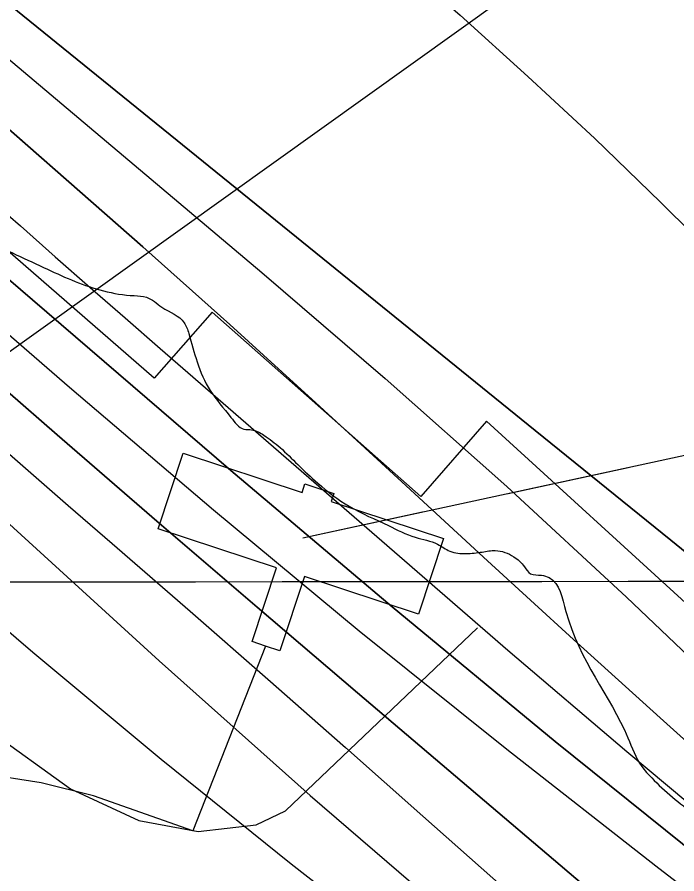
# Model space of a CAD drawing. Extents: x 3297772 to 3335630, y 634068 to 659439.
# Drawn here: x 3315435.2 to 3315748.6, y 648410.3 to 648817.2 of the extents above; entities that cross this region are included whole.
import ezdxf

# ---------------------------------------------------------------- set-up
doc = ezdxf.new("R2010")
doc.units = 0
for name, color, linetype in [('V-CHAN-DOCK', 7, 'Continuous'), ('V-GRID-MAJR', 7, 'Continuous'), ('V-RIVR-EDGE', 7, 'Continuous'), ('V-RIVR-FERY', 7, 'Continuous'), ('V-RIVR-RANG', 7, 'Continuous'), ('V-ROAD-CNTR', 7, 'Continuous'), ('V-RRAP-RVMT', 7, 'Continuous'), ('V-TOPO-DPTH', 7, 'Continuous'), ('V-TOPO-MAJR', 7, 'Continuous'), ('V-TOPO-MINR', 7, 'Continuous'), ('V-TOPO-WATR', 7, 'Continuous')]:
    doc.layers.add(name, color=color, linetype=linetype)

msp = doc.modelspace()

# ---------------------------------------------------------------- linework, layer by layer
at = {"layer": 'V-CHAN-DOCK'}
msp.add_lwpolyline([(3315558.469, 648555.533), (3315502.1750000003, 648574.125), (3315514.041, 648610.057), (3315570.591, 648591.38), (3315571.938, 648595.457), (3315585.67, 648590.9230000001), (3315584.409, 648587.103), (3315637.833, 648569.46), (3315625.9790000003, 648533.567), (3315571.723, 648551.487), (3315560.066, 648516.185), (3315553.154, 648518.463), (3315546.852, 648520.623), (3315558.469, 648555.533)], dxfattribs=at)
at = {"layer": 'V-GRID-MAJR'}
msp.add_spline([(3301875.511, 648538.54), (3307136.054, 648541.983), (3312396.597, 648546.191), (3317657.139, 648551.165), (3322917.681, 648556.903), (3328178.222, 648563.407), (3333438.761, 648570.676), (3333438.762, 648570.676)], degree=3, dxfattribs=at)
at = {"layer": 'V-RIVR-EDGE'}
msp.add_spline([(3314761.96448585, 649274.130060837), (3314790.411133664, 649247.3746582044), (3314813.7500724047, 649224.652922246), (3314842.1940085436, 649196.8008799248), (3314862.2484515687, 649176.2805583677), (3314886.6804144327, 649152.0939244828), (3314900.1712893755, 649138.1697111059), (3314917.6795609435, 649122.7733686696), (3314932.6299104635, 649107.7489000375), (3314956.322645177, 649080.2741548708), (3314980.0289382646, 649058.2826081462), (3315004.467228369, 649036.654800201), (3315016.497724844, 649023.4652955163), (3315033.989726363, 649001.4891149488), (3315053.679526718, 648981.3352438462), (3315075.9164024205, 648956.4229401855), (3315089.0444424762, 648943.5962703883), (3315090.4957820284, 648939.2060960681), (3315095.228905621, 648931.5178676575), (3315116.0162495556, 648911.7268314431), (3315165.624826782, 648868.8349543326), (3315188.6117773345, 648851.5973207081), (3315212.702598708, 648837.2813479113), (3315236.052384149, 648818.9461707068), (3315259.0321035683, 648798.7841645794), (3315272.165566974, 648788.150774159), (3315288.955399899, 648777.8738913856), (3315298.453283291, 648775.2915642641), (3315308.313097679, 648771.2461469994), (3315320.359864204, 648764.6364804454), (3315332.0365647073, 648756.1999849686), (3315345.5446135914, 648749.2211562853), (3315365.989008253, 648738.5696880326), (3315396.287793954, 648721.6795231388), (3315420.0221076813, 648711.019919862), (3315449.5979352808, 648697.4214818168), (3315476.257525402, 648687.1201939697), (3315490.873964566, 648684.8907589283), (3315496.7209017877, 648684.1452035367), (3315504.0200824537, 648679.3750203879), (3315514.6028549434, 648672.0378762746), (3315516.783479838, 648666.9148010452), (3315520.7710480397, 648653.379635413), (3315526.951895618, 648639.8390464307), (3315536.790016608, 648627.0205116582), (3315542.9907498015, 648621.5219470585), (3315546.6453115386, 648621.1473615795), (3315552.4877293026, 648618.5740733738), (3315560.149744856, 648612.7063466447), (3315568.537430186, 648604.6435327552), (3315578.019947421, 648595.8469140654), (3315592.980239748, 648584.8434576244), (3315611.6005171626, 648575.6586950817), (3315624.381088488, 648570.1438604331), (3315634.973803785, 648566.8277285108), (3315640.814413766, 648563.5233471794), (3315648.4881799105, 648562.4077257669), (3315656.1664655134, 648563.119837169), (3315662.382564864, 648563.8355641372), (3315671.14845124, 648560.889498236), (3315676.254352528, 648556.1247384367), (3315679.170590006, 648552.827588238), (3315684.286434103, 648552.08384063), (3315687.939188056, 648550.9781620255), (3315695.9414412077, 648534.8742276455), (3315725.4024745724, 648474.8513761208), (3315731.9488687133, 648461.3098832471), (3315736.6874156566, 648455.8149342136), (3315746.5345755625, 648446.6518650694), (3315756.7490898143, 648438.218985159), (3315765.491475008, 648425.7687086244), (3315772.760827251, 648408.9354889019), (3315789.524447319, 648388.057755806), (3315803.7229142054, 648364.6275240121), (3315814.279473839, 648346.6895295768), (3315829.9527814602, 648328.3733340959), (3315850.7374137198, 648307.4856581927), (3315869.69160149, 648285.5058620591), (3315901.781060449, 648253.623768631), (3315937.5205616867, 648219.53935691), (3315960.4903382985, 648195.3563385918), (3315980.91213567, 648175.5662062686), (3315989.3142832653, 648173.3521373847), (3316000.626341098, 648165.2820923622), (3316008.6511915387, 648158.3168220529), (3316031.6372382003, 648140.7136418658), (3316054.6259965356, 648124.2071013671), (3316085.2858093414, 648105.4882997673), (3316118.495409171, 648083.1077052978), (3316140.027404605, 648068.7980597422), (3316157.190919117, 648061.8101921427), (3316170.337940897, 648056.6600001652), (3316187.1241582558, 648044.9209311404), (3316195.522690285, 648041.2446760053), (3316205.384312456, 648037.9303518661), (3316215.242319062, 648033.153841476), (3316238.6065667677, 648020.6674092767), (3316243.7142758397, 648016.6337426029), (3316255.0236219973, 648007.4670578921), (3316268.8963135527, 648000.121778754), (3316287.8758102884, 647988.3772863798), (3316303.580754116, 647982.8552205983), (3316316.7295836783, 647978.4361217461), (3316339.3726810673, 647969.9725095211), (3316356.1688412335, 647962.2544526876), (3316375.515692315, 647951.2401495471), (3316396.319306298, 647938.0289514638), (3316428.44401703, 647920.4031739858), (3316474.0659299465, 647891.4120090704), (3316489.396288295, 647882.235381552), (3316507.651923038, 647873.4170694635), (3316517.5081218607, 647867.9094659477), (3316537.95161263, 647856.8924511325), (3316563.5055241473, 647842.9384093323), (3316578.832266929, 647832.2995955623), (3316609.4956953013, 647815.0429802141), (3316632.859039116, 647802.1910014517), (3316646.721787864, 647790.8247101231), (3316669.340480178, 647772.4913407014), (3316682.109300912, 647762.2244007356), (3316696.3484429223, 647755.2437642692), (3316758.7547654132, 647713.7824372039), (3316797.8122063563, 647691.0218339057), (3316819.709748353, 647676.7112844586), (3316836.8633200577, 647665.7024046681), (3316864.97334584, 647650.6453959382), (3316895.638581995, 647634.1198737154), (3316912.4266071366, 647623.1118978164), (3316940.8985639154, 647606.5917989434), (3316996.7485494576, 647574.6509525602), (3317044.5664534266, 647546.751003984), (3317079.24004729, 647525.097887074), (3317111.3620463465, 647506.3754699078), (3317148.228919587, 647484.716929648), (3317188.380288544, 647460.8569749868), (3317213.9224494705, 647442.1508278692), (3317231.4397599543, 647430.4099510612), (3317255.1668425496, 647416.825975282), (3317274.1391081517, 647402.157110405), (3317293.12041267, 647391.1437111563), (3317310.2848310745, 647384.5213901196), (3317333.6526943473, 647373.4971441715), (3317372.7092313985, 647350.3709943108), (3317404.0983295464, 647330.9192918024), (3317490.9800016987, 647282.8175658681), (3317527.8477788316, 647261.5245721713), (3317547.19282213, 647249.779175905), (3317572.3811870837, 647235.8260379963), (3317600.8612788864, 647222.5958581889), (3317628.97220856, 647207.9043960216), (3317656.709456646, 647189.9239186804), (3317738.1043147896, 647140.3735648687), (3317755.2678293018, 647133.3856972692), (3317770.24529557, 647129.3276255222), (3317784.8508880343, 647122.7116317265), (3317816.974694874, 647104.7203076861), (3317840.710816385, 647094.7917975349), (3317860.063994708, 647086.3363203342), (3317887.4420234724, 647070.9155728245), (3317915.1855988, 647055.4939214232), (3317952.066934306, 647039.6841261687), (3317972.883202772, 647031.5905799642), (3318008.2987364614, 647014.3222140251), (3318036.7770204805, 647000.3609410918), (3318074.38221798, 646981.6249655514), (3318112.3484425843, 646961.0603533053), (3318142.645420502, 646943.4390952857), (3318179.164825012, 646929.0923901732), (3318205.0960336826, 646919.8895497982), (3318226.2724253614, 646909.6018203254), (3318257.666946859, 646892.3433971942), (3318275.557035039, 646883.525988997), (3318288.3412219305, 646879.4733405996), (3318295.6503454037, 646878.7241696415), (3318317.193187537, 646868.80108284), (3318334.3449514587, 646857.0611099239), (3318347.8421536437, 646845.6957224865), (3318357.3309981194, 646839.4579297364), (3318416.468191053, 646806.4123086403), (3318459.175674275, 646781.4493870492), (3318477.063954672, 646771.9008857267), (3318502.981604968, 646757.214846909), (3318529.997702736, 646743.2571895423), (3318562.129644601, 646728.5557845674), (3318605.9464219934, 646708.7078031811), (3318643.9280127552, 646694.3574825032), (3318672.780882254, 646684.0507713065), (3318689.950724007, 646679.6217296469), (3318708.95101025, 646676.2848082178), (3318727.2093566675, 646668.5631358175), (3318754.961970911, 646656.7969500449), (3318823.6051822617, 646624.4589208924), (3318845.875501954, 646613.0718400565), (3318855.7326046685, 646607.9297831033), (3318871.057539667, 646596.5598762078), (3318891.868384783, 646586.2730506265), (3318910.492277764, 646578.5504743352), (3318938.61043857, 646566.7833846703), (3318967.100473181, 646557.5742170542), (3318997.781979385, 646547.6285329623), (3319022.2528095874, 646539.1604012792), (3319054.3937903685, 646528.1144619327), (3319074.84360838, 646519.656273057), (3319089.457335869, 646516.3301983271), (3319112.4668837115, 646508.2312287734), (3319131.820965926, 646500.1412981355), (3319166.879991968, 646486.5293017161), (3319188.428257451, 646478.7994942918), (3319196.4693779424, 646478.4140621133), (3319208.5233755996, 646474.7287680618), (3319216.1917183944, 646471.4198672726), (3319227.878361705, 646467.0043839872), (3319243.950659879, 646462.2125074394), (3319256.730327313, 646456.3321262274), (3319262.1972557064, 646449.7387297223), (3319272.419904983, 646444.5957688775), (3319289.2196807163, 646438.3398982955), (3319307.111576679, 646430.2535832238), (3319322.0754845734, 646420.7123130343), (3319337.3995156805, 646408.9768595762), (3319358.2013218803, 646395.0345683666), (3319379.006743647, 646382.5544634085), (3319389.601266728, 646379.969424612), (3319400.558624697, 646376.2868422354), (3319407.489547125, 646370.4209232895), (3319419.8991485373, 646362.7137131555), (3319436.3297621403, 646354.9965602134), (3319463.3530910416, 646343.9632753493), (3319503.523441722, 646327.7797985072), (3319544.4375400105, 646316.712165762), (3319579.5065088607, 646307.1211815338), (3319606.1724262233, 646299.3787196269), (3319635.0298151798, 646290.8997412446), (3319681.429823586, 646280.9151898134), (3319730.750588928, 646269.4612209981), (3319772.7667502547, 646260.5841559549), (3319801.26491989, 646254.6649074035), (3319808.941397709, 646254.6459256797), (3319821.727392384, 646251.3243704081), (3319836.341119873, 646247.998295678), (3319850.9575590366, 646245.7688606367), (3319868.1373435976, 646245.3608311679), (3319890.79399936, 646242.3804173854), (3319906.8672014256, 646237.9540874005), (3319922.2056947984, 646232.0673789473), (3319930.976100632, 646230.9490458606), (3319937.924197, 646232.0285116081), (3319943.771134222, 646231.2829562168), (3319960.570909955, 646225.0270856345), (3319978.8373913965, 646220.5953323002), (3319994.548662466, 646217.6320924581), (3320020.119747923, 646210.6234353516), (3320049.7091338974, 646202.5081957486), (3320078.207303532, 646196.5889471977), (3320106.709088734, 646192.1318848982), (3320126.8042068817, 646188.0611586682), (3320144.340499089, 646183.9967596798), (3320162.9689115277, 646178.1019162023), (3320179.773206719, 646173.6737784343), (3320196.5874447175, 646173.2666528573), (3320205.3560427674, 646171.4172266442), (3320223.256073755, 646166.6208306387), (3320274.7547523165, 646148.9471469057), (3320298.8618437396, 646141.2110122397), (3320341.5964437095, 646127.2144875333), (3320376.2953465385, 646115.7966743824), (3320397.4780654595, 646108.0677708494), (3320422.6772771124, 646098.5011916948), (3320444.9512123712, 646088.5762971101), (3320487.3048996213, 646068.3663847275), (3320513.953643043, 646053.6785381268), (3320559.9438141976, 646025.7831090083), (3320596.072363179, 646001.2020040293), (3320629.6493173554, 645979.5515987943), (3320649.715510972, 645963.7833825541), (3320673.076143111, 645949.8347641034), (3320682.9260146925, 645941.7683346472), (3320711.0224820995, 645921.228127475)], degree=3, dxfattribs=at)
at = {"layer": 'V-RIVR-FERY'}
for points in [[(3315570.894504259, 648569.8374385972), (3319849.97417432, 649495.8773358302)], [(3315668.5343903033, 648590.9675744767), (3315725.5150547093, 648603.2988467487)], [(3315570.894504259, 648569.8374385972), (3315627.875168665, 648582.168710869)]]:
    msp.add_lwpolyline(points, dxfattribs=at)
at = {"layer": 'V-RIVR-RANG'}
msp.add_line((3315168.9373, 648470.6945999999), (3315983.3063, 649052.7634), dxfattribs=at)
at = {"layer": 'V-ROAD-CNTR'}
for points in [[(3315382.279198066, 648507.0019592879), (3315460.654041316, 648450.7240718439), (3315493.057976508, 648435.57610214), (3315521.248920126, 648430.3031126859), (3315548.77686507, 648433.5841061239), (3315562.762837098, 648440.267092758), (3315654.0016546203, 648527.11591906)], [(3315553.154, 648518.463), (3315518.77, 648430.718), (3315471.521, 648447.2930000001), (3315446.595, 648453.434), (3315418.22, 648457.872), (3315386.381, 648458.024), (3315292.575, 648455.886), (3315216.827, 648451.081), (3315210.4626718, 648450.8753873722)]]:
    msp.add_lwpolyline(points, dxfattribs=at)
at = {"layer": 'V-RRAP-RVMT'}
for p, q in [((3315500.371000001, 648645.7329999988), (3315402.358000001, 648730.876999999)), ((3315527.898000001, 648677.1009999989), (3315500.371000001, 648645.7329999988)), ((3315626.976000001, 648589.4689999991), (3315527.898000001, 648677.1009999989)), ((3315658.242000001, 648625.3209999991), (3315626.976000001, 648589.4689999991)), ((3315841.596000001, 648457.5839999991), (3315658.242000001, 648625.3209999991))]:
    msp.add_line(p, q, dxfattribs=at)
at = {"layer": 'V-TOPO-DPTH'}
for points in [[(3315125.2008611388, 649279.6607884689), (3315415.7229535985, 649018.26206042), (3315442.852827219, 648994.0736174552), (3315470.1272466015, 648970.0507938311), (3315497.618484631, 648946.2763992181), (3315525.2542684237, 648922.6676239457), (3315552.9146908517, 648899.0864199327), (3315580.463404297, 648875.3763414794), (3315607.8445542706, 648851.4729513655), (3315635.1139952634, 648827.4406868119), (3315645.6655932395, 648818.0754964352), (3315677.8404483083, 648788.961168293), (3315709.633504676, 648759.4434493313), (3315740.85386299, 648729.3206441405), (3315771.692422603, 648698.79444813)], [(3315125.2008611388, 649279.6607884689), (3315415.7229535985, 649018.26206042), (3315442.852827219, 648994.0736174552), (3315470.1272466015, 648970.0507938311), (3315497.618484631, 648946.2763992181), (3315525.2542684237, 648922.6676239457), (3315552.9146908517, 648899.0864199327), (3315580.463404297, 648875.3763414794), (3315607.8445542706, 648851.4729513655), (3315635.1139952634, 648827.4406868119), (3315645.6655932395, 648818.0754964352), (3315677.8404483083, 648788.961168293), (3315709.633504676, 648759.4434493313), (3315740.85386299, 648729.3206441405), (3315771.692422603, 648698.79444813)], [(3315001.3167669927, 649264.7508640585), (3315044.9864755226, 649214.3357889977), (3315088.3866629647, 649163.685349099), (3315114.823107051, 649132.5801041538), (3315145.188529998, 649097.6593297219), (3315176.0675174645, 649063.209456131), (3315207.7168517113, 649029.4659338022), (3315239.8797504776, 648996.1933123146), (3315264.8615306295, 648970.9271637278), (3315285.147351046, 648950.8851411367), (3315305.7370300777, 648931.1679484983), (3315326.7824970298, 648911.9380007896), (3315348.1318225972, 648893.0328830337), (3315382.613854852, 648863.2112925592), (3315386.9682862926, 648859.4823382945), (3315391.3466310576, 648855.7819600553), (3315395.7608458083, 648852.1244458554), (3315400.1989738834, 648848.4955076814), (3315681.3500291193, 648620.8838418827), (3315745.726498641, 648568.7104334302), (3315810.066306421, 648516.4919016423)], [(3315810.066306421, 648516.4919016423), (3315745.726498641, 648568.7104334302), (3315681.3500291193, 648620.8838418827), (3315400.1989738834, 648848.4955076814), (3315395.7608458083, 648852.1244458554), (3315391.3466310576, 648855.7819600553), (3315386.9682862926, 648859.4823382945), (3315382.613854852, 648863.2112925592), (3315348.1318225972, 648893.0328830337), (3315326.7824970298, 648911.9380007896), (3315305.7370300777, 648931.1679484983), (3315285.147351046, 648950.8851411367), (3315264.8615306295, 648970.9271637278), (3315239.8797504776, 648996.1933123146), (3315207.7168517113, 649029.4659338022), (3315176.0675174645, 649063.209456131), (3315145.188529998, 649097.6593297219), (3315114.823107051, 649132.5801041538), (3315088.3866629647, 649163.685349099), (3315044.9864755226, 649214.3357889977), (3315001.3167669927, 649264.7508640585)], [(3315781.856664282, 648447.3798657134), (3315740.6353485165, 648484.3677463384), (3315699.558631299, 648521.5145906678), (3315658.6988119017, 648558.8998805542), (3315617.9835910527, 648596.4441341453), (3315577.210903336, 648633.9232860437), (3315536.2170243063, 648671.1567051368), (3315494.89135831, 648708.021525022), (3315453.3445010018, 648744.6406121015), (3315407.7493572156, 648784.4664820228), (3315387.2683958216, 648802.4797999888), (3315366.8703213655, 648820.5858565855), (3315346.5965773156, 648838.8310211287), (3315326.4057202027, 648857.1689243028), (3315209.429718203, 648964.142211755), (3315131.202847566, 649036.4476971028), (3315053.4955948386, 649109.3015413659), (3314976.5677689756, 649182.9779240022), (3314900.159561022, 649257.2026655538)], [(3314900.159561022, 649257.2026655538), (3314976.5677689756, 649182.9779240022), (3315053.4955948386, 649109.3015413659), (3315131.202847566, 649036.4476971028), (3315209.429718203, 648964.142211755), (3315326.4057202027, 648857.1689243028), (3315346.5965773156, 648838.8310211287), (3315366.8703213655, 648820.5858565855), (3315387.2683958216, 648802.4797999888), (3315407.7493572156, 648784.4664820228), (3315453.3445010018, 648744.6406121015), (3315494.89135831, 648708.021525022), (3315536.2170243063, 648671.1567051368), (3315577.210903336, 648633.9232860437), (3315617.9835910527, 648596.4441341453), (3315658.6988119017, 648558.8998805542), (3315699.558631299, 648521.5145906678), (3315740.6353485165, 648484.3677463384), (3315781.856664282, 648447.3798657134)], [(3315769.089462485, 648410.3328916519), (3315690.7694818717, 648473.0679063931), (3315613.460448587, 648537.044580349), (3315536.825380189, 648601.8490271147), (3315342.4920788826, 648768.8593845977), (3315338.8475228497, 648772.0171468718), (3315335.2201172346, 648775.194331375), (3315331.6184372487, 648778.400649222), (3315328.0339076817, 648781.626389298), (3315306.370057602, 648801.2804079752), (3315292.014018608, 648814.398895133), (3315277.7213731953, 648827.5855993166), (3315263.5238181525, 648840.8746290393), (3315249.3896566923, 648854.2318757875), (3315196.557315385, 648904.5206223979), (3315156.0738580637, 648943.093644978), (3315115.616165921, 648981.69364569), (3315075.1971215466, 649020.3341136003), (3315034.803842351, 649059.0015596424), (3314856.209850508, 649230.1363197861)], [(3314856.209850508, 649230.1363197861), (3315034.803842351, 649059.0015596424), (3315075.1971215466, 649020.3341136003), (3315115.616165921, 648981.69364569), (3315156.0738580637, 648943.093644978), (3315196.557315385, 648904.5206223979), (3315249.3896566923, 648854.2318757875), (3315263.5238181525, 648840.8746290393), (3315277.7213731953, 648827.5855993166), (3315292.014018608, 648814.398895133), (3315306.370057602, 648801.2804079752), (3315328.0339076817, 648781.626389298), (3315331.6184372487, 648778.400649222), (3315335.2201172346, 648775.194331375), (3315338.8475228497, 648772.0171468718), (3315342.4920788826, 648768.8593845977), (3315536.825380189, 648601.8490271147), (3315613.460448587, 648537.044580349), (3315690.7694818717, 648473.0679063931), (3315769.089462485, 648410.3328916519)], [(3315750.4100429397, 648365.8363207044), (3315596.966676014, 648496.2263706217), (3315549.253842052, 648536.9270221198), (3315501.644530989, 648577.7479493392), (3315454.190504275, 648618.7492901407), (3315406.8400004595, 648659.8709066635), (3315349.7421419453, 648709.648031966), (3315331.0871563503, 648726.0482012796), (3315312.524081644, 648742.5508950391), (3315294.0988732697, 648759.2073754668), (3315275.7655757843, 648775.9663803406), (3315173.771958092, 648869.9831458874), (3315104.6792625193, 648934.0070336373), (3315035.811174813, 648998.2703655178), (3314967.2799989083, 649062.8928635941), (3314898.9734308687, 649127.754805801)]]:
    msp.add_lwpolyline(points, dxfattribs=at)
at = {"layer": 'V-TOPO-MAJR'}
msp.add_lwpolyline([(3314848.2946092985, 649076.1632833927), (3314979.2644893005, 648943.4240696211), (3315025.562960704, 648897.0869062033), (3315072.244346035, 648851.1437370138), (3315119.5001022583, 648805.7915591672), (3315167.1387724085, 648760.8333755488), (3315236.69844197, 648696.0101727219), (3315249.9027483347, 648683.823677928), (3315263.184611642, 648671.7231424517), (3315276.582810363, 648659.7515459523), (3315290.058566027, 648647.8659087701), (3315382.4954632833, 648567.1273284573), (3315442.7308079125, 648515.5269328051), (3315503.6095492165, 648464.7125961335), (3315565.4533855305, 648415.0773479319), (3315627.9406185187, 648366.2281587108), (3315875.9949443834, 648176.1241094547), (3315906.3649065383, 648153.302974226), (3315937.0147282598, 648130.8719470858), (3315968.084339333, 648109.0260820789), (3315999.433809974, 648087.570325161), (3316676.739819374, 647633.3881292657)], dxfattribs=at)
at = {"layer": 'V-TOPO-MINR'}
for points in [[(3314720.7030816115, 649461.9680255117), (3315082.3627613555, 649112.3135971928), (3315131.030125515, 649065.8520730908), (3315180.0821241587, 649019.8055025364), (3315229.7110745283, 648974.3813623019), (3315279.7246593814, 648929.3721756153), (3315357.42465619, 648860.3289605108), (3315368.916951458, 648850.1991012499), (3315380.4627410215, 648840.1310862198), (3315392.0887720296, 648830.1558375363), (3315403.7682973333, 648820.2424330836), (3315551.4610383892, 648695.896897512), (3315610.0668827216, 648645.4673612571), (3315667.928275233, 648594.2153778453), (3315724.6729900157, 648541.7297236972), (3315780.673252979, 648488.4216223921)], [(3314690.528148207, 649355.9320531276), (3315075.7522736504, 648989.5415875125), (3315116.7658736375, 648950.7521562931), (3315157.9238486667, 648912.1173982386), (3315199.298386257, 648873.7146499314), (3315240.817298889, 648835.4665747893), (3315302.6322897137, 648778.8417490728), (3315313.3927720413, 648769.0678895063), (3315324.2076132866, 648759.3550723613), (3315335.1039929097, 648749.7338188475), (3315346.054731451, 648740.1736077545), (3315460.083816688, 648641.4683007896), (3315528.5802996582, 648583.2018169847), (3315597.730234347, 648525.7355712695), (3315667.8603466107, 648469.4696826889), (3315738.6439105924, 648414.0040321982), (3315941.789153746, 648257.6275506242), (3315970.3142621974, 648236.1628336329), (3315999.1418481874, 648215.1222109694), (3316028.423150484, 648194.7177297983), (3316058.006930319, 648174.7373429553), (3316582.214276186, 647828.9930355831)], [(3315125.2008611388, 649279.6607884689), (3315415.7229535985, 649018.26206042), (3315442.852827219, 648994.0736174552), (3315470.1272466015, 648970.0507938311), (3315497.618484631, 648946.2763992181), (3315525.2542684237, 648922.6676239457), (3315552.9146908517, 648899.0864199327), (3315580.463404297, 648875.3763414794), (3315607.8445542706, 648851.4729513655), (3315635.1139952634, 648827.4406868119), (3315645.6655932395, 648818.0754964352), (3315677.8404483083, 648788.961168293), (3315709.633504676, 648759.4434493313), (3315740.85386299, 648729.3206441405), (3315771.692422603, 648698.79444813)], [(3315001.3167669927, 649264.7508640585), (3315044.9864755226, 649214.3357889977), (3315088.3866629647, 649163.685349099), (3315114.823107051, 649132.5801041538), (3315145.188529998, 649097.6593297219), (3315176.0675174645, 649063.209456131), (3315207.7168517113, 649029.4659338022), (3315239.8797504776, 648996.1933123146), (3315264.8615306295, 648970.9271637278), (3315285.147351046, 648950.8851411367), (3315305.7370300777, 648931.1679484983), (3315326.7824970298, 648911.9380007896), (3315348.1318225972, 648893.0328830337), (3315382.613854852, 648863.2112925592), (3315386.9682862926, 648859.4823382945), (3315391.3466310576, 648855.7819600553), (3315395.7608458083, 648852.1244458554), (3315400.1989738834, 648848.4955076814), (3315681.3500291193, 648620.8838418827), (3315745.726498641, 648568.7104334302), (3315810.066306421, 648516.4919016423)], [(3314900.159561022, 649257.2026655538), (3314976.5677689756, 649182.9779240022), (3315053.4955948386, 649109.3015413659), (3315131.202847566, 649036.4476971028), (3315209.429718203, 648964.142211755), (3315326.4057202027, 648857.1689243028), (3315346.5965773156, 648838.8310211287), (3315366.8703213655, 648820.5858565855), (3315387.2683958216, 648802.4797999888), (3315407.7493572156, 648784.4664820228), (3315453.3445010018, 648744.6406121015), (3315494.89135831, 648708.021525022), (3315536.2170243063, 648671.1567051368), (3315577.210903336, 648633.9232860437), (3315617.9835910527, 648596.4441341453), (3315658.6988119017, 648558.8998805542), (3315699.558631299, 648521.5145906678), (3315740.6353485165, 648484.3677463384), (3315781.856664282, 648447.3798657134)], [(3314925.265561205, 649198.4880231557), (3314983.9684256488, 649141.98845822), (3315042.9922073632, 649085.8195072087), (3315323.401069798, 648821.2306355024), (3315336.6727200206, 648808.777136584), (3315349.990101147, 648796.3730093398), (3315363.3760786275, 648784.0429396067), (3315376.8077870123, 648771.7622415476), (3315390.2969690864, 648759.5443890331), (3315403.8170475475, 648747.3609542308), (3315417.383470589, 648735.2291459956), (3315430.9807900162, 648723.1317554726), (3315436.77353213, 648717.9977613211), (3315453.3134580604, 648703.3854880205), (3315469.8841331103, 648688.8082807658), (3315486.500931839, 648674.2836725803), (3315503.1484796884, 648659.7941304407), (3315668.339396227, 648516.4762693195), (3315724.849041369, 648468.297314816), (3315781.899568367, 648420.7792585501)], [(3314898.9734308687, 649127.754805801), (3314967.2799989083, 649062.8928635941), (3315035.811174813, 648998.2703655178), (3315104.6792625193, 648934.0070336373), (3315173.771958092, 648869.9831458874), (3315275.7655757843, 648775.9663803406), (3315294.0988732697, 648759.2073754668), (3315312.524081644, 648742.5508950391), (3315331.0871563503, 648726.0482012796), (3315349.7421419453, 648709.648031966), (3315406.8400004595, 648659.8709066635), (3315454.190504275, 648618.7492901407), (3315501.644530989, 648577.7479493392), (3315549.253842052, 648536.9270221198), (3315596.966676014, 648496.2263706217), (3315750.4100429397, 648365.8363207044)], [(3314867.7424425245, 649096.4170938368), (3315275.742021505, 648717.0238023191), (3315281.512639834, 648711.6992546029), (3315287.310447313, 648706.4047127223), (3315293.1490385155, 648701.1551795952), (3315299.0148188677, 648695.9356523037), (3315304.902012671, 648690.7397878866), (3315310.7905648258, 648685.5454639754), (3315316.681154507, 648680.3534508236), (3315322.5731025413, 648675.1629781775), (3315325.6567564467, 648672.4475278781), (3315333.0741559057, 648665.8810783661), (3315340.4683644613, 648659.2887543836), (3315347.827786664, 648652.657618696), (3315355.164017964, 648646.0006085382), (3315502.723109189, 648511.3936946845), (3315574.4653592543, 648447.5323362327), (3315647.2107370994, 648384.8645087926), (3315721.460806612, 648323.9869778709), (3315796.714003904, 648264.3029779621)], [(3314911.413914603, 649085.6466145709), (3314981.2999321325, 649020.1497561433), (3315051.4045243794, 648954.8849561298), (3315248.195314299, 648772.5948348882), (3315274.1848623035, 648748.7138794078), (3315300.301174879, 648724.9735071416), (3315326.607634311, 648701.4440096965), (3315353.040858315, 648678.0550954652), (3315379.592894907, 648654.7988523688), (3315406.176564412, 648631.5788994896), (3315432.8076832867, 648608.4133819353), (3315459.4704350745, 648585.2841545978), (3315480.3481226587, 648567.210710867), (3315517.412577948, 648535.0025547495), (3315554.3958822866, 648502.7018352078), (3315591.257460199, 648470.2622705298), (3315628.037887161, 648437.730142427), (3315683.3990485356, 648388.5775995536), (3315728.3585884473, 648349.4696152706), (3315773.833037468, 648310.9827086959)]]:
    msp.add_lwpolyline(points, dxfattribs=at)
at = {"layer": 'V-TOPO-WATR'}
msp.add_lwpolyline([(3314856.209850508, 649230.1363197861), (3315034.803842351, 649059.0015596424), (3315075.1971215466, 649020.3341136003), (3315115.616165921, 648981.69364569), (3315156.0738580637, 648943.093644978), (3315196.557315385, 648904.5206223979), (3315249.3896566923, 648854.2318757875), (3315263.5238181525, 648840.8746290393), (3315277.7213731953, 648827.5855993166), (3315292.014018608, 648814.398895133), (3315306.370057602, 648801.2804079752), (3315328.0339076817, 648781.626389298), (3315331.6184372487, 648778.400649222), (3315335.2201172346, 648775.194331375), (3315338.8475228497, 648772.0171468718), (3315342.4920788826, 648768.8593845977), (3315536.825380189, 648601.8490271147), (3315613.460448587, 648537.044580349), (3315690.7694818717, 648473.0679063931), (3315769.089462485, 648410.3328916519)], dxfattribs=at)

doc.saveas('drawing.dxf')
